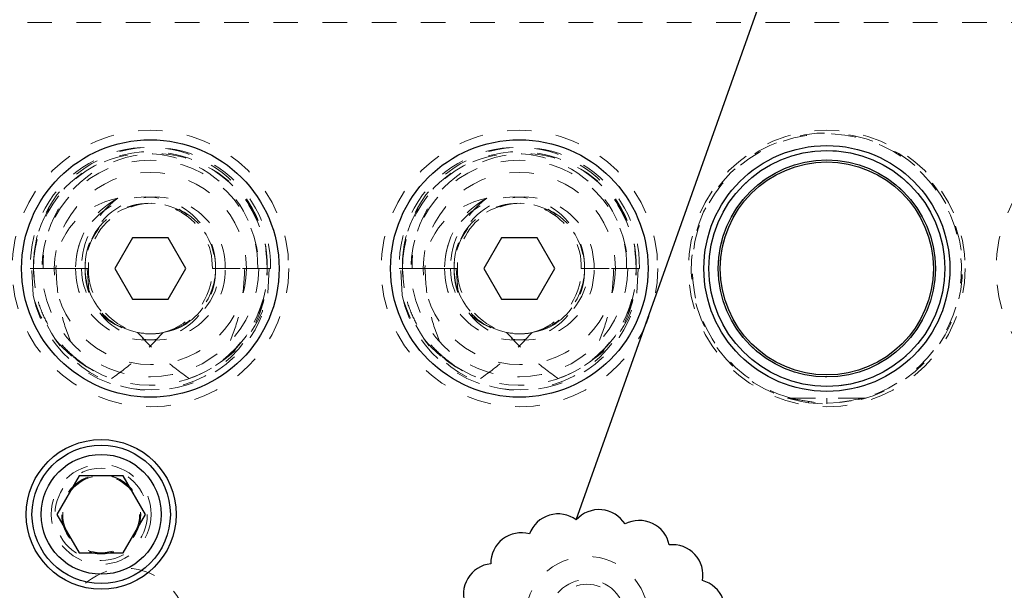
# Model space of a CAD drawing. Header units: inches. Extents: x 1880 to 2363, y -453 to -54.
# Tile 923 of 1056: x 2123.52 to 2127.53, y -419.29 to -416.97. Entities that reach past the tile are written whole.
import ezdxf

# ---------------------------------------------------------------- set-up
doc = ezdxf.new("R2010")
doc.units = ezdxf.units.IN
doc.header["$LTSCALE"] = 0.5
doc.header["$MEASUREMENT"] = 0
doc.linetypes.add('HIDDEN', pattern=[0.225, 0.15, -0.075])
for name, color, linetype in [('DST-M-S', 53, 'Continuous'), ('PAD-M-S', 135, 'Continuous'), ('PBU-M-S', 8, 'Continuous'), ('SID-M-S2', 1, 'Continuous'), ('SVF-M-S', 8, 'Continuous')]:
    doc.layers.add(name, color=color, linetype=linetype)

msp = doc.modelspace()

# ---------------------------------------------------------------- linework, layer by layer
at = {"color": 7, "linetype": 'HIDDEN', "lineweight": 18}
for radius in [0.25, 0.156, 0.137]:
    msp.add_circle((2125.82881, -419.40607), radius, dxfattribs=at)
at = {"layer": 'DST-M-S', "linetype": 'Continuous', "lineweight": 25}
for centre, radius in [((2124.05381, -417.98517), 0.52345), ((2125.55381, -417.98517), 0.52345), ((2126.80381, -417.98517), 0.5), ((2123.85381, -418.98517), 0.3045)]:
    msp.add_circle(centre, radius, dxfattribs=at)
at = {"layer": 'DST-M-S', "linetype": 'HIDDEN', "lineweight": 18}
msp.add_circle((2123.85381, -418.98517), 0.203, dxfattribs=at)
at = {"layer": 'PAD-M-S', "linetype": 'HIDDEN', "lineweight": 18}
for p, q in [((2126.64418, -418.51273), (2126.69356, -418.52521)), ((2126.69356, -418.52521), (2126.72954, -418.53132))]:
    msp.add_line(p, q, dxfattribs=at)
for centre, radius in [((2124.05381, -417.98517), 0.44063), ((2125.55381, -417.98517), 0.44062), ((2124.05381, -417.98517), 0.39062), ((2125.55381, -417.98517), 0.39062), ((2123.85381, -418.98517), 0.15625)]:
    msp.add_circle(centre, radius, dxfattribs=at)
at = {"layer": 'PBU-M-S', "linetype": 'HIDDEN', "lineweight": 18}
msp.add_line((2130.05381, -416.98517), (2118.55381, -416.98517), dxfattribs=at)
msp.add_circle((2126.80381, -417.98517), 0.5625, dxfattribs=at)
at = {"layer": 'SID-M-S2'}
msp.add_line((2125.78534, -419.00782), (2129.45839, -408.65912), dxfattribs=at)
msp.add_lwpolyline([(2126.37159, -419.43946, 0.5), (2126.29865, -419.25469, 0.5), (2126.16305, -419.10934, 0.5), (2125.9835, -419.02406, 0.5), (2125.78534, -419.00782, 0.5), (2125.59487, -419.06489, 0.5), (2125.43739, -419.18609, 0.5), (2125.33573, -419.35686, 0.5), (2125.30462, -419.55304, 0.5), (2125.34842, -419.74689, 0.5), (2125.46173, -419.91015, 0.5), (2125.62631, -420.02161, 0.5), (2125.82027, -420.06527, 0.5), (2126.01705, -420.03728, 0.5), (2126.19041, -419.94, 0.5), (2126.31642, -419.7864, 0.5), (2126.37716, -419.59718, 0.5)], format="xyb", close=True, dxfattribs=at)
at = {"layer": 'SVF-M-S', "linetype": 'Continuous', "lineweight": 25}
for p, q in [((2123.98164, -417.86017), (2123.90947, -417.98517)), ((2124.12598, -417.86017), (2123.98164, -417.86017)), ((2124.19815, -417.98517), (2124.12598, -417.86017)), ((2125.48164, -417.86017), (2125.40947, -417.98517)), ((2125.62598, -417.86017), (2125.48164, -417.86017)), ((2125.69815, -417.98517), (2125.62598, -417.86017)), ((2123.90947, -417.98517), (2123.98164, -418.11017)), ((2124.12598, -418.11017), (2124.19815, -417.98517)), ((2125.40947, -417.98517), (2125.48164, -418.11017)), ((2125.62598, -418.11017), (2125.69815, -417.98517)), ((2123.98164, -418.11017), (2124.12598, -418.11017)), ((2125.48164, -418.11017), (2125.62598, -418.11017)), ((2123.76374, -418.82917), (2123.67367, -418.98517)), ((2123.94387, -418.82917), (2123.76374, -418.82917)), ((2124.03394, -418.98517), (2123.94387, -418.82917)), ((2123.67367, -418.98517), (2123.76374, -419.14117)), ((2123.94387, -419.14117), (2124.03394, -418.98517)), ((2123.76374, -419.14117), (2123.94387, -419.14117))]:
    msp.add_line(p, q, dxfattribs=at)
at = {"layer": 'SVF-M-S', "linetype": 'HIDDEN', "lineweight": 18}
for p, q in [((2123.56577, -417.98517), (2123.5712, -417.98517)), ((2123.5712, -417.98517), (2123.57881, -417.98517)), ((2123.57738, -418.09362), (2123.5712, -417.98517)), ((2123.57881, -417.98517), (2123.75005, -417.98517)), ((2123.57912, -418.00237), (2123.57881, -417.98517)), ((2123.75005, -417.98517), (2123.67002, -417.98517)), ((2123.75005, -417.98517), (2123.77395, -417.98517)), ((2123.75005, -417.98517), (2123.78881, -417.98517)), ((2123.78881, -417.98517), (2123.79642, -417.98517)), ((2123.79642, -417.98517), (2123.80365, -418.07261)), ((2123.79642, -417.98517), (2123.80184, -417.98517)), ((2124.30577, -417.98517), (2124.49005, -417.98517)), ((2124.52881, -417.98517), (2124.31881, -417.98517)), ((2124.31881, -417.98517), (2124.52881, -417.98517)), ((2124.49005, -417.98517), (2124.54184, -417.98517)), ((2124.53642, -417.98517), (2124.53024, -418.09362)), ((2125.06577, -417.98517), (2125.0712, -417.98517)), ((2125.0712, -417.98517), (2125.07881, -417.98517)), ((2125.07738, -418.09362), (2125.0712, -417.98517)), ((2125.07881, -417.98517), (2125.25005, -417.98517)), ((2125.07912, -418.00237), (2125.07881, -417.98517)), ((2125.25005, -417.98517), (2125.17002, -417.98517)), ((2125.25005, -417.98517), (2125.27395, -417.98517)), ((2125.25005, -417.98517), (2125.28881, -417.98517)), ((2125.28881, -417.98517), (2125.29642, -417.98517)), ((2125.29642, -417.98517), (2125.30365, -418.07261)), ((2125.29642, -417.98517), (2125.30184, -417.98517)), ((2125.80577, -417.98517), (2125.99005, -417.98517)), ((2126.02881, -417.98517), (2125.81881, -417.98517)), ((2125.81881, -417.98517), (2126.02881, -417.98517)), ((2125.99005, -417.98517), (2126.04184, -417.98517)), ((2126.03642, -417.98517), (2126.03024, -418.09362)), ((2123.58539, -418.06397), (2123.57912, -418.00237)), ((2125.08539, -418.06397), (2125.07912, -418.00237)), ((2123.78881, -418.37938), (2123.75874, -418.3574)), ((2125.28881, -418.37938), (2125.25874, -418.3574)), ((2126.64418, -418.51273), (2126.65835, -418.51273)), ((2126.64418, -418.51273), (2126.76439, -418.53052)), ((2126.65835, -418.51273), (2126.80381, -418.51273)), ((2126.80381, -418.53241), (2126.80381, -418.51273)), ((2126.94926, -418.51273), (2126.80381, -418.51273)), ((2126.93086, -418.51755), (2126.96344, -418.51273)), ((2126.96344, -418.51273), (2126.94926, -418.51273)), ((2126.72954, -418.53132), (2126.72954, -418.52735)), ((2126.72954, -418.53132), (2126.78612, -418.53607)), ((2126.80381, -418.53241), (2126.80381, -418.53635))]:
    msp.add_line(p, q, dxfattribs=at)
for centre, radius in [((2124.05381, -417.98517), 0.5625), ((2125.55381, -417.98517), 0.5625), ((2128.05381, -417.98517), 0.5625), ((2126.80381, -417.98517), 0.47999), ((2126.80381, -417.98517), 0.44122), ((2123.85381, -418.98517), 0.1875), ((2123.85381, -418.98517), 0.16072), ((2123.85381, -418.98517), 0.16045), ((2123.85381, -418.98517), 0.15993), ((2123.95381, -419.45451), 0.25)]:
    msp.add_circle(centre, radius, dxfattribs=at)
at = {"layer": 'SVF-M-S', "linetype": 'Continuous', "lineweight": 25}
for centre, radius in [((2126.80381, -417.98517), 0.47999), ((2126.80381, -417.98517), 0.44122), ((2126.80381, -417.98517), 0.43307), ((2123.85381, -418.98517), 0.28125), ((2123.85381, -418.98517), 0.24375)]:
    msp.add_circle(centre, radius, dxfattribs=at)
at = {"layer": 'SVF-M-S', "linetype": 'HIDDEN', "lineweight": 18}
for centre, radius, start, end in [((2126.80381, -417.98517), 0.55118, 284.63354, 253.16502), ((2126.80381, -417.98517), 0.54724, 270, 254.58563), ((2124.04729, -417.97358), 0.48166, 358.62082, 181.37918), ((2124.06033, -417.97358), 0.48166, 358.62082, 181.37918), ((2124.03443, -417.9742), 0.45575, 358.62082, 181.37918), ((2124.05381, -417.98517), 0.475, 236.08967, 180), ((2124.07319, -417.9742), 0.45575, 358.62082, 181.37918), ((2125.54729, -417.97358), 0.48166, 358.62082, 181.37918), ((2125.56033, -417.97358), 0.48166, 358.62082, 181.37918), ((2125.53443, -417.9742), 0.45575, 358.62082, 181.37918), ((2125.55381, -417.98517), 0.475, 236.08967, 180), ((2125.57319, -417.9742), 0.45575, 358.62082, 181.37918), ((2124.03443, -417.97844), 0.28446, 358.6441, 181.3559), ((2124.06962, -417.98303), 0.31958, 117.65377, 180.38339), ((2124.07319, -417.97844), 0.28446, 358.6441, 181.3559), ((2124.04729, -417.97885), 0.25856, 358.60069, 181.39931), ((2124.05381, -417.98517), 0.265, 199.26791, 180), ((2124.06033, -417.97885), 0.25856, 358.60069, 181.39931), ((2125.53443, -417.97844), 0.28446, 358.6441, 181.3559), ((2125.56962, -417.98303), 0.31958, 117.65377, 180.38339), ((2125.57319, -417.97844), 0.28446, 358.6441, 181.3559), ((2125.54729, -417.97885), 0.25856, 358.60069, 181.39931), ((2125.55381, -417.98517), 0.265, 199.26791, 180), ((2125.56033, -417.97885), 0.25856, 358.60069, 181.39931), ((2124.04845, -417.99868), 0.48055, 191.39562, 1.61091), ((2124.03443, -417.9919), 0.28446, 178.6441, 1.3559), ((2124.07319, -417.9919), 0.28446, 178.6441, 1.3559), ((2124.04944, -417.9905), 0.26069, 178.82772, 282.52015), ((2124.05381, -417.98517), 0.265, 180, 199.26791), ((2124.06694, -417.98804), 0.26511, 179.38016, 255.74629), ((2124.05818, -417.9905), 0.26069, 257.47985, 1.17228), ((2124.04068, -417.98804), 0.26511, 284.25371, 0.61984), ((2124.05997, -417.98953), 0.46886, 288.87727, 0.53304), ((2125.54845, -417.99868), 0.48055, 191.39562, 1.61091), ((2125.53443, -417.9919), 0.28446, 178.6441, 1.3559), ((2125.57319, -417.9919), 0.28446, 178.6441, 1.3559), ((2125.54944, -417.9905), 0.26069, 178.82772, 282.52015), ((2125.55381, -417.98517), 0.265, 180, 199.26791), ((2125.56694, -417.98804), 0.26511, 179.38016, 255.74629), ((2125.55818, -417.9905), 0.26069, 257.47985, 1.17228), ((2125.54068, -417.98804), 0.26511, 284.25371, 0.61984), ((2125.55997, -417.98953), 0.46886, 288.87727, 0.53304), ((2124.06135, -418.00308), 0.47755, 206.39965, 349.07072), ((2125.56135, -418.00308), 0.47755, 206.39965, 349.07072), ((2124.03791, -418.00378), 0.45225, 228.92707, 251.70514), ((2125.53791, -418.00378), 0.45225, 228.92707, 251.70514)]:
    msp.add_arc(centre, radius, start, end, dxfattribs=at)
for centre, major_axis, ratio, start_param, end_param in [((2123.98208, -417.98517), (-0.31206, 0), 0.9318009, 4.9084034, 6.2831853), ((2124.15933, -417.98517), (0.38537, 0), 0.9410518, 2.2365539, 3.1415927), ((2125.48208, -417.98517), (-0.31206, 0), 0.9318009, 4.9084034, 6.2831853), ((2125.65933, -417.98517), (0.38537, 0), 0.9410518, 2.2365539, 3.1415927), ((2124.04638, -417.98517), (-0.27243, 0), 0.966834, 0, 1.4059114), ((2124.06123, -417.98517), (0.27243, 0), 0.966834, 4.8772739, 6.2831853), ((2125.54638, -417.98517), (-0.27243, 0), 0.966834, 0, 1.4059114), ((2125.56123, -417.98517), (0.27243, 0), 0.966834, 4.8772739, 6.2831853), ((2124.04648, -417.98517), (-0.48233, 0), 0.966834, 0.2347238, 1.0072023), ((2124.06114, -417.98517), (0.48233, 0), 0.966834, 5.275983, 6.0484615), ((2125.54648, -417.98517), (-0.48233, 0), 0.966834, 0.2347238, 1.0072023), ((2125.56114, -417.98517), (0.48233, 0), 0.966834, 5.275983, 6.0484615)]:
    msp.add_ellipse(centre, major_axis=major_axis, ratio=ratio, start_param=start_param, end_param=end_param, dxfattribs=at)
for points, knots in [([(2123.76681, -418.36366), (2123.7466, -418.34675), (2123.70559, -418.31243), (2123.656, -418.24872), (2123.61701, -418.17726), (2123.58601, -418.08954), (2123.58146, -418.02354), (2123.57881, -417.98517)], [0, 0, 0, 0, 0.18252081, 0.37034789, 0.55217756, 0.73962361, 1, 1, 1, 1]), ([(2123.67002, -417.98517), (2123.67283, -418.03358), (2123.67804, -418.12309), (2123.71402, -418.25043), (2123.74909, -418.32566), (2123.76681, -418.36366)], [0, 0, 0, 0, 0.3683479, 0.680906, 1, 1, 1, 1]), ([(2124.4376, -417.98517), (2124.43478, -418.03358), (2124.42958, -418.12309), (2124.3936, -418.25043), (2124.35852, -418.32566), (2124.3408, -418.36366)], [0, 0, 0, 0, 0.3683479, 0.680906, 1, 1, 1, 1]), ([(2125.26681, -418.36366), (2125.2466, -418.34675), (2125.20559, -418.31243), (2125.156, -418.24872), (2125.11701, -418.17726), (2125.08601, -418.08954), (2125.08146, -418.02354), (2125.07881, -417.98517)], [0, 0, 0, 0, 0.18252081, 0.37034789, 0.55217756, 0.73962361, 1, 1, 1, 1]), ([(2125.17002, -417.98517), (2125.17283, -418.03358), (2125.17804, -418.12309), (2125.21402, -418.25043), (2125.24909, -418.32566), (2125.26681, -418.36366)], [0, 0, 0, 0, 0.3683479, 0.680906, 1, 1, 1, 1]), ([(2125.9376, -417.98517), (2125.93478, -418.03358), (2125.92958, -418.12309), (2125.8936, -418.25043), (2125.85852, -418.32566), (2125.8408, -418.36366)], [0, 0, 0, 0, 0.3683479, 0.680906, 1, 1, 1, 1]), ([(2123.89595, -418.43317), (2123.93068, -418.40781), (2124.00693, -418.35213), (2124.07104, -418.28276), (2124.10595, -418.24499)], [0, 0, 0, 0, 0.4555585, 1, 1, 1, 1]), ([(2124.21166, -418.43317), (2124.17693, -418.40781), (2124.10069, -418.35213), (2124.03657, -418.28276), (2124.00166, -418.24499)], [0, 0, 0, 0, 0.4555585, 1, 1, 1, 1]), ([(2125.39595, -418.43317), (2125.43068, -418.40781), (2125.50693, -418.35213), (2125.57104, -418.28276), (2125.60595, -418.24499)], [0, 0, 0, 0, 0.4555585, 1, 1, 1, 1]), ([(2125.71166, -418.43317), (2125.67693, -418.40781), (2125.60069, -418.35213), (2125.53657, -418.28276), (2125.50166, -418.24499)], [0, 0, 0, 0, 0.4555585, 1, 1, 1, 1])]:
    msp.add_open_spline(points, degree=3, knots=knots, dxfattribs=at)
msp.add_open_spline([(2126.65835, -418.51273), (2126.70684, -418.52257), (2126.80381, -418.54225), (2126.90078, -418.52257), (2126.94926, -418.51273)], degree=3, dxfattribs=at)

doc.saveas('drawing.dxf')
